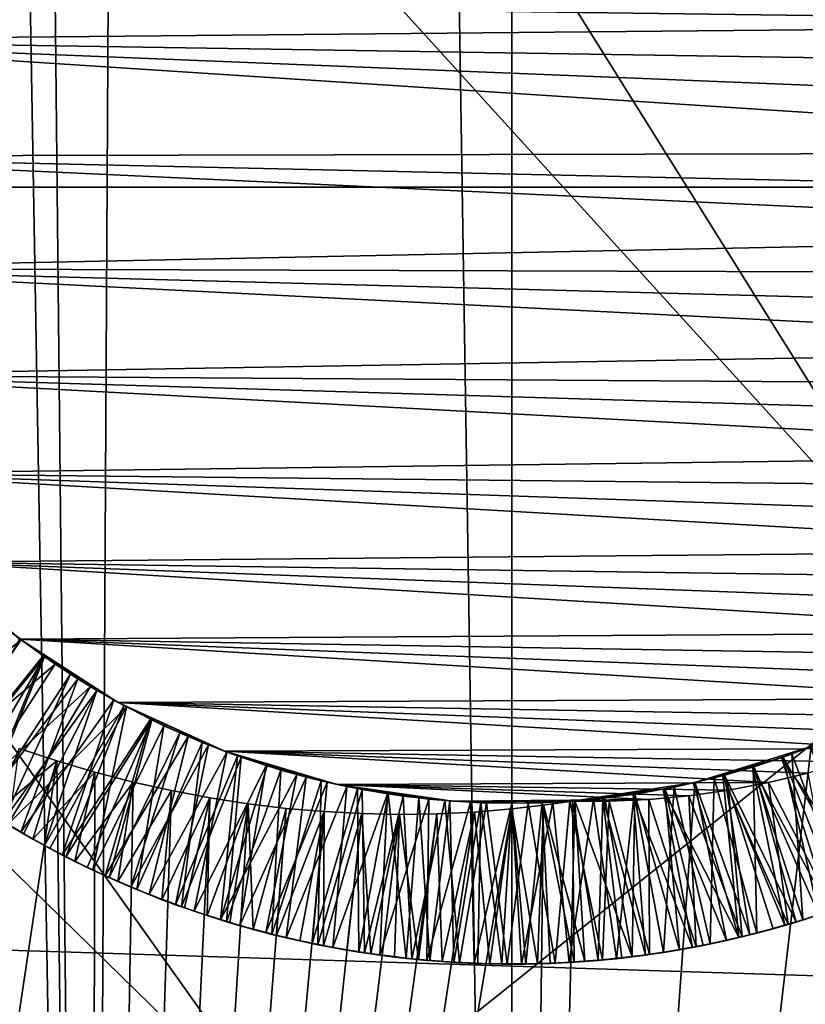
# Model space of a CAD drawing. Header units: metres. Extents: x -258 to 72, y -72 to 102.
# Tile 246 of 656: x -1.32 to 0.79, y 29.26 to 31.91. Entities that reach past the tile are written whole.
import ezdxf

# ---------------------------------------------------------------- set-up
doc = ezdxf.new("R2010")
doc.units = ezdxf.units.M
doc.layers.add('solid_FREESTAND_ASM_SW0005', color=7, linetype='CONTINUOUS')

msp = doc.modelspace()

# ---------------------------------------------------------------- linework, layer by layer
at = {"layer": 'solid_FREESTAND_ASM_SW0005'}
for points in [[(-2.062842, 75.790543, 47.157478), (-2.27184, 22.887524, 47.126957), (-1.136793, 22.971889, 47.256863)], [(-1.666909, 75.73008, 47.207092), (-2.062842, 75.790543, 47.157478), (-1.136793, 22.971889, 47.256863)], [(-0.832487, 75.645218, 47.276882), (-1.666909, 75.73008, 47.207092), (-1.136793, 22.971889, 47.256863)], [(-0.832487, 75.645218, 47.276882), (-1.136793, 22.971889, 47.256863), (0, 23, 47.299999)], [(0, 75.617157, 47.299999), (-0.832487, 75.645218, 47.276882), (0, 23, 47.299999)], [(0.827557, 75.644501, 47.277153), (0, 75.617157, 47.299999), (1.136797, 22.971889, 47.256863)], [(0, 75.617157, 47.299999), (0, 23, 47.299999), (1.136797, 22.971889, 47.256863)], [(-6.058371, 48.299995, -872.457947), (-8.884202, 46.421974, -872.424011), (3.059227, 31.590355, -872.117249)], [(-6.058371, 48.299995, -872.457947), (3.059227, 31.590355, -872.117249), (4.98772, 32.78767, -872.140442)], [(-8.884202, 46.421974, -872.424011), (-11.593053, 44.378807, -872.391479), (1.205861, 30.279736, -872.095032)], [(-8.884202, 46.421974, -872.424011), (1.205861, 30.279736, -872.095032), (3.059227, 31.590355, -872.117249)], [(-11.593053, 44.378807, -872.391479), (-14.175286, 42.177773, -872.360474), (-0.56573, 28.860514, -872.07373)], [(-11.593053, 44.378807, -872.391479), (-0.56573, 28.860514, -872.07373), (1.205861, 30.279736, -872.095032)], [(-14.175286, 42.177773, -872.360474), (-2.249193, 27.337776, -872.053528), (-0.56573, 28.860514, -872.07373)], [(65.320236, 31.456591, -887), (-65.320229, 31.456608, -887), (-63.170593, 35.577045, -887)], [(65.320236, 31.456591, -887), (-63.170593, 35.577045, -887), (63.170605, 35.577026, -887)], [(-2.210261, 31.957575, 18.700001), (2.531247, 32.013592, 18.700001), (2.518729, 31.895615, 18.700001)], [(-2.210261, 31.957575, 18.700001), (2.518729, 31.895615, 18.700001), (-2.195013, 31.851948, 18.700001)], [(-2.195013, 31.851948, 18.700001), (2.518729, 31.895615, 18.700001), (2.500801, 31.778627, 18.700001)], [(-2.195013, 31.851948, 18.700001), (2.500801, 31.778627, 18.700001), (2.477569, 31.663124, 18.700001)], [(-2.195013, 31.851948, 18.700001), (2.477569, 31.663124, 18.700001), (2.449167, 31.549528, 18.700001)], [(-2.151454, 31.540384, 18.700001), (-2.195013, 31.851948, 18.700001), (2.449167, 31.549528, 18.700001)], [(-2.151454, 31.540384, 18.700001), (2.449167, 31.549528, 18.700001), (2.415789, 31.438334, 18.700001)], [(-2.151454, 31.540384, 18.700001), (2.415789, 31.438334, 18.700001), (2.37763, 31.329893, 18.700001)], [(-2.151454, 31.540384, 18.700001), (2.37763, 31.329893, 18.700001), (-2.0639, 31.238214, 18.700001)], [(67.201439, 27.206923, -887), (-67.201431, 27.20694, -887), (-65.320229, 31.456608, -887)], [(67.201439, 27.206923, -887), (-65.320229, 31.456608, -887), (65.320236, 31.456591, -887)], [(-2.0639, 31.238214, 18.700001), (2.37763, 31.329893, 18.700001), (2.334825, 31.224344, 18.700001)], [(-2.0639, 31.238214, 18.700001), (2.334825, 31.224344, 18.700001), (2.287427, 31.121687, 18.700001)], [(-2.0639, 31.238214, 18.700001), (2.287427, 31.121687, 18.700001), (2.235376, 31.02174, 18.700001)], [(-2.0639, 31.238214, 18.700001), (2.235376, 31.02174, 18.700001), (-1.934142, 30.951624, 18.700001)], [(-1.934142, 30.951624, 18.700001), (2.235376, 31.02174, 18.700001), (2.178594, 30.924278, 18.700001)], [(-1.934142, 30.951624, 18.700001), (2.178594, 30.924278, 18.700001), (2.117054, 30.829245, 18.700001)], [(-1.934142, 30.951624, 18.700001), (2.117054, 30.829245, 18.700001), (2.05085, 30.736841, 18.700001)], [(-1.934142, 30.951624, 18.700001), (2.05085, 30.736841, 18.700001), (-1.764839, 30.686476, 18.700001)], [(-1.764839, 30.686476, 18.700001), (2.05085, 30.736841, 18.700001), (1.980268, 30.647512, 18.700001)], [(-1.764839, 30.686476, 18.700001), (1.980268, 30.647512, 18.700001), (1.905611, 30.561647, 18.700001)], [(-1.764839, 30.686476, 18.700001), (1.905611, 30.561647, 18.700001), (1.827139, 30.479528, 18.700001)], [(-1.764839, 30.686476, 18.700001), (1.827139, 30.479528, 18.700001), (-1.559444, 30.448185, 18.700001)], [(-1.559444, 30.448185, 18.700001), (1.827139, 30.479528, 18.700001), (1.745228, 30.401512, 18.700001)], [(-1.559444, 30.448185, 18.700001), (1.745228, 30.401512, 18.700001), (1.660236, 30.327883, 18.700001)], [(-1.559444, 30.448185, 18.700001), (1.660236, 30.327883, 18.700001), (1.572584, 30.258915, 18.700001)], [(-1.559444, 30.448185, 18.700001), (1.572584, 30.258915, 18.700001), (-1.322159, 30.241621, 18.700001)], [(-1.559444, 30.448185, 18.700001), (-1.322159, 30.241621, 18.700001), (-1.491517, 30.382788, 18.596201)], [(-1.322159, 30.241621, 18.700001), (-1.40715, 30.308868, 18.602785), (-1.491517, 30.382788, 18.596201)], [(-1.666262, 29.961868, 18.354149), (-1.40715, 30.308868, 18.602785), (-1.319131, 30.239349, 18.609285)], [(-1.322159, 30.241621, 18.700001), (-1.319131, 30.239349, 18.609285), (-1.40715, 30.308868, 18.602785)], [(1.205861, 30.279736, -872.095032), (-0.56573, 28.860514, -872.07373), (6.585907, 22.245581, -872)], [(-1.566753, 29.884546, 18.360298), (-1.666262, 29.961868, 18.354149), (-1.319131, 30.239349, 18.609285)], [(-1.566753, 29.884546, 18.360298), (-1.319131, 30.239349, 18.609285), (-1.227682, 30.174404, 18.615698)], [(-1.530907, 29.858448, 17.56245), (-1.349792, 30.262743, 17.807009), (-1.25983, 30.19644, 17.81353)], [(-1.255937, 30.193727, 18.013866), (-1.323624, 30.242723, 18.008986), (-1.529769, 29.857676, 18.261932)], [(-1.323624, 30.242723, 18.008986), (-1.25983, 30.19644, 17.81353), (-1.349792, 30.262743, 17.807009)], [(-1.255937, 30.193727, 18.013866), (-1.25983, 30.19644, 17.81353), (-1.323624, 30.242723, 18.008986)], [(-1.322159, 30.241621, 18.700001), (1.572584, 30.258915, 18.700001), (1.482602, 30.194775, 18.700001)], [(-1.322159, 30.241621, 18.700001), (1.482602, 30.194775, 18.700001), (1.390614, 30.135588, 18.700001)], [(-1.322159, 30.241621, 18.700001), (1.390614, 30.135588, 18.700001), (1.296721, 30.081341, 18.700001)], [(-1.322159, 30.241621, 18.700001), (1.296721, 30.081341, 18.700001), (-1.05784, 30.071018, 18.700001)], [(-1.322159, 30.241621, 18.700001), (-1.05784, 30.071018, 18.700001), (-1.319131, 30.239349, 18.609285)], [(-1.05784, 30.071018, 18.700001), (-1.227682, 30.174404, 18.615698), (-1.319131, 30.239349, 18.609285)], [(-1.4271, 29.787769, 17.568428), (-1.530907, 29.858448, 17.56245), (-1.25983, 30.19644, 17.81353)], [(-1.255937, 30.193727, 18.013866), (-1.529769, 29.857676, 18.261932), (-1.476937, 29.820934, 18.265078)], [(-1.255937, 30.193727, 18.013866), (-1.476937, 29.820934, 18.265078), (-1.42314, 29.785416, 18.268244)], [(-1.4271, 29.787769, 17.568428), (-1.25983, 30.19644, 17.81353), (-1.166581, 30.134769, 17.819958)], [(-1.186442, 30.147339, 18.018759), (-1.255937, 30.193727, 18.013866), (-1.42314, 29.785416, 18.268244)], [(-1.186442, 30.147339, 18.018759), (-1.166581, 30.134769, 17.819958), (-1.25983, 30.19644, 17.81353)], [(-1.186442, 30.147339, 18.018759), (-1.25983, 30.19644, 17.81353), (-1.255937, 30.193727, 18.013866)], [(-1.462849, 29.811451, 18.366365), (-1.566753, 29.884546, 18.360298), (-1.227682, 30.174404, 18.615698)], [(-1.462849, 29.811451, 18.366365), (-1.227682, 30.174404, 18.615698), (-1.133037, 30.114204, 18.622063)], [(-1.05784, 30.071018, 18.700001), (-1.133037, 30.114204, 18.622063), (-1.227682, 30.174404, 18.615698)], [(-1.319733, 29.721901, 17.57432), (-1.4271, 29.787769, 17.568428), (-1.166581, 30.134769, 17.819958)], [(-1.186442, 30.147339, 18.018759), (-1.42314, 29.785416, 18.268244), (-1.368422, 29.751163, 18.271427)], [(-1.115266, 30.10364, 18.023651), (-1.186442, 30.147339, 18.018759), (-1.368422, 29.751163, 18.271427)], [(-1.319733, 29.721901, 17.57432), (-1.166581, 30.134769, 17.819958), (-1.070367, 30.07794, 17.826317)], [(-1.115266, 30.10364, 18.023651), (-1.166581, 30.134769, 17.819958), (-1.186442, 30.147339, 18.018759)], [(-1.115266, 30.10364, 18.023651), (-1.070367, 30.07794, 17.826317), (-1.166581, 30.134769, 17.819958)], [(-1.354448, 29.74271, 18.372404), (-1.462849, 29.811451, 18.366365), (-1.133037, 30.114204, 18.622063)], [(-1.354448, 29.74271, 18.372404), (-1.133037, 30.114204, 18.622063), (-1.035447, 30.058905, 18.62842)], [(-1.05784, 30.071018, 18.700001), (-1.035447, 30.058905, 18.62842), (-1.133037, 30.114204, 18.622063)], [(-1.115266, 30.10364, 18.023651), (-1.368422, 29.751163, 18.271427), (-1.312825, 29.71821, 18.27462)], [(-1.115266, 30.10364, 18.023651), (-1.312825, 29.71821, 18.27462), (-1.256381, 29.686583, 18.277821)], [(-1.042465, 30.062666, 18.028534), (-1.115266, 30.10364, 18.023651), (-1.256381, 29.686583, 18.277821)], [(-1.042465, 30.062666, 18.028534), (-1.070367, 30.07794, 17.826317), (-1.115266, 30.10364, 18.023651)], [(-1.05784, 30.071018, 18.700001), (1.296721, 30.081341, 18.700001), (1.200785, 30.031923, 18.700001)], [(1.099772, 30.094612, 17.34037), (1.136796, 22.971889, 17.34314), (0, 23, 17.299999)], [(0.804254, 29.952276, 17.321577), (1.099772, 30.094612, 17.34037), (0, 23, 17.299999)], [(-1.241818, 29.678713, 18.37845), (-1.354448, 29.74271, 18.372404), (-1.035447, 30.058905, 18.62842)], [(-1.20851, 29.660822, 17.580219), (-1.319733, 29.721901, 17.57432), (-1.070367, 30.07794, 17.826317)], [(-1.042465, 30.062666, 18.028534), (-1.256381, 29.686583, 18.277821), (-1.199193, 29.656347, 18.281019)], [(-1.125956, 29.620182, 18.384506), (-1.241818, 29.678713, 18.37845), (-1.035447, 30.058905, 18.62842)], [(-1.20851, 29.660822, 17.580219), (-1.070367, 30.07794, 17.826317), (-0.97135, 30.026051, 17.832653)], [(-0.968129, 30.024467, 18.033401), (-1.042465, 30.062666, 18.028534), (-1.199193, 29.656347, 18.281019)], [(-1.125956, 29.620182, 18.384506), (-1.035447, 30.058905, 18.62842), (-0.935166, 30.008652, 18.6348)], [(-1.042465, 30.062666, 18.028534), (-0.97135, 30.026051, 17.832653), (-1.070367, 30.07794, 17.826317)], [(-1.05784, 30.071018, 18.700001), (1.200785, 30.031923, 18.700001), (1.102604, 29.987194, 18.700001)], [(-1.05784, 30.071018, 18.700001), (1.102604, 29.987194, 18.700001), (1.002128, 29.947105, 18.700001)], [(-1.05784, 30.071018, 18.700001), (1.002128, 29.947105, 18.700001), (-0.771895, 29.939859, 18.700001)], [(-1.05784, 30.071018, 18.700001), (-0.771895, 29.939859, 18.700001), (-1.035447, 30.058905, 18.62842)], [(-0.968129, 30.024467, 18.033401), (-0.97135, 30.026051, 17.832653), (-1.042465, 30.062666, 18.028534)], [(-0.771895, 29.939859, 18.700001), (-0.935166, 30.008652, 18.6348), (-1.035447, 30.058905, 18.62842)], [(-1.093433, 29.604769, 17.586206), (-1.20851, 29.660822, 17.580219), (-0.97135, 30.026051, 17.832653)], [(-1.093433, 29.604769, 17.586206), (-0.97135, 30.026051, 17.832653), (-0.869836, 29.979261, 17.838997)], [(-0.892436, 29.98914, 18.038244), (-0.869836, 29.979261, 17.838997), (-0.97135, 30.026051, 17.832653)], [(-0.892436, 29.98914, 18.038244), (-0.97135, 30.026051, 17.832653), (-0.968129, 30.024467, 18.033401)], [(-0.968129, 30.024467, 18.033401), (-1.199193, 29.656347, 18.281019), (-1.141317, 29.627533, 18.28421)], [(-0.968129, 30.024467, 18.033401), (-1.141317, 29.627533, 18.28421), (-1.082875, 29.600204, 18.287386)], [(-1.00799, 29.567694, 18.390577), (-1.125956, 29.620182, 18.384506), (-0.935166, 30.008652, 18.6348)], [(-0.892436, 29.98914, 18.038244), (-0.968129, 30.024467, 18.033401), (-1.082875, 29.600204, 18.287386)], [(-1.00799, 29.567694, 18.390577), (-0.935166, 30.008652, 18.6348), (-0.832454, 29.963577, 18.641224)], [(-0.771895, 29.939859, 18.700001), (-0.832454, 29.963577, 18.641224), (-0.935166, 30.008652, 18.6348)], [(-0.975091, 29.554237, 17.592321), (-1.093433, 29.604769, 17.586206), (-0.869836, 29.979261, 17.838997)], [(-0.892436, 29.98914, 18.038244), (-1.082875, 29.600204, 18.287386), (-1.02391, 29.574375, 18.290541)], [(-0.815461, 29.956713, 18.043066), (-0.892436, 29.98914, 18.038244), (-1.02391, 29.574375, 18.290541)], [(-0.975091, 29.554237, 17.592321), (-0.869836, 29.979261, 17.838997), (-0.766112, 29.937702, 17.845373)], [(-0.815461, 29.956713, 18.043066), (-0.869836, 29.979261, 17.838997), (-0.892436, 29.98914, 18.038244)], [(-0.815461, 29.956713, 18.043066), (-0.766112, 29.937702, 17.845373), (-0.869836, 29.979261, 17.838997)], [(0.904171, 29.527712, 17.68549), (0.752529, 29.932707, 17.935072), (0.854589, 29.972765, 17.941469)], [(0.80161, 29.951239, 18.138653), (0.854589, 29.972765, 17.941469), (0.752529, 29.932707, 17.935072)], [(-1.324327, 29.947155, 17.358576), (-1.223402, 29.91371, 17.349974), (-2.271842, 22.887524, 17.473042)], [(-1.397843, 29.769117, 17.469805), (-1.223402, 29.91371, 17.349974), (-1.324327, 29.947155, 17.358576)], [(-0.815461, 29.956713, 18.043066), (-1.02391, 29.574375, 18.290541), (-0.904628, 29.527288, 18.296768)], [(-0.888437, 29.521416, 18.396696), (-1.00799, 29.567694, 18.390577), (-0.832454, 29.963577, 18.641224)], [(-0.737284, 29.927221, 18.047869), (-0.815461, 29.956713, 18.043066), (-0.904628, 29.527288, 18.296768)], [(-0.888437, 29.521416, 18.396696), (-0.832454, 29.963577, 18.641224), (-0.727578, 29.923794, 18.647703)], [(-0.771895, 29.939859, 18.700001), (-0.727578, 29.923794, 18.647703), (-0.832454, 29.963577, 18.641224)], [(-0.737284, 29.927221, 18.047869), (-0.766112, 29.937702, 17.845373), (-0.815461, 29.956713, 18.043066)], [(-0.771895, 29.939859, 18.700001), (1.002128, 29.947105, 18.700001), (0.899463, 29.91172, 18.700001)], [(0.491697, 29.85565, 17.308062), (0.804254, 29.952276, 17.321577), (0, 23, 17.299999)], [(0.491697, 29.85565, 17.308062), (0.728472, 29.924109, 17.334166), (0.804254, 29.952276, 17.321577)], [(0.80161, 29.951239, 18.138653), (0.752529, 29.932707, 17.935072), (0.72444, 29.922697, 18.1339)], [(0.80161, 29.951239, 18.138653), (0.72444, 29.922697, 18.1339), (0.974123, 29.554295, 18.38917)], [(0.805672, 29.952833, 17.338905), (0.728472, 29.924109, 17.334166), (0.946611, 29.543661, 17.587667)], [(0.804254, 29.952276, 17.321577), (0.728472, 29.924109, 17.334166), (0.805672, 29.952833, 17.338905)], [(-0.854165, 29.509565, 17.598557), (-0.975091, 29.554237, 17.592321), (-0.766112, 29.937702, 17.845373)], [(-0.737284, 29.927221, 18.047869), (-0.904628, 29.527288, 18.296768), (-0.783697, 29.486338, 18.302874)], [(-0.767568, 29.481377, 18.402903), (-0.888437, 29.521416, 18.396696), (-0.727578, 29.923794, 18.647703)], [(-0.854165, 29.509565, 17.598557), (-0.766112, 29.937702, 17.845373), (-0.660352, 29.901445, 17.851803)], [(-0.658035, 29.900717, 18.052656), (-0.737284, 29.927221, 18.047869), (-0.783697, 29.486338, 18.302874)], [(-0.771895, 29.939859, 18.700001), (0.899463, 29.91172, 18.700001), (0.794926, 29.881182, 18.700001)], [(-0.771895, 29.939859, 18.700001), (0.794926, 29.881182, 18.700001), (0.689068, 29.855667, 18.700001)], [(-0.771895, 29.939859, 18.700001), (0.689068, 29.855667, 18.700001), (-0.47016, 29.850826, 18.700001)], [(-0.771895, 29.939859, 18.700001), (-0.47016, 29.850826, 18.700001), (-0.727578, 29.923794, 18.647703)], [(-0.767568, 29.481377, 18.402903), (-0.727578, 29.923794, 18.647703), (-0.620809, 29.889408, 18.654242)], [(-0.737284, 29.927221, 18.047869), (-0.660352, 29.901445, 17.851803), (-0.766112, 29.937702, 17.845373)], [(-0.658035, 29.900717, 18.052656), (-0.660352, 29.901445, 17.851803), (-0.737284, 29.927221, 18.047869)], [(-0.47016, 29.850826, 18.700001), (-0.620809, 29.889408, 18.654242), (-0.727578, 29.923794, 18.647703)], [(0.491697, 29.85565, 17.308062), (0.650209, 29.898279, 17.329443), (0.728472, 29.924109, 17.334166)], [(0.72444, 29.922697, 18.1339), (0.648552, 29.897768, 17.928728), (0.646215, 29.897049, 18.129171)], [(0.72444, 29.922697, 18.1339), (0.646215, 29.897049, 18.129171), (0.854317, 29.509752, 18.383087)], [(0.781679, 29.486208, 17.679188), (0.648552, 29.897768, 17.928728), (0.752529, 29.932707, 17.935072)], [(0.72444, 29.922697, 18.1339), (0.752529, 29.932707, 17.935072), (0.648552, 29.897768, 17.928728)], [(0.728472, 29.924109, 17.334166), (0.650209, 29.898279, 17.329443), (0.825119, 29.50017, 17.581514)], [(0.72444, 29.922697, 18.1339), (0.854317, 29.509752, 18.383087), (0.974123, 29.554295, 18.38917)], [(0.728472, 29.924109, 17.334166), (0.825119, 29.50017, 17.581514), (0.886139, 29.521183, 17.584579)], [(0.728472, 29.924109, 17.334166), (0.886139, 29.521183, 17.584579), (0.946611, 29.543661, 17.587667)], [(0.904171, 29.527712, 17.68549), (0.781679, 29.486208, 17.679188), (0.752529, 29.932707, 17.935072)], [(-1.223402, 29.91371, 17.349974), (-1.136793, 22.971889, 17.34314), (-2.271842, 22.887524, 17.473042)], [(-1.287644, 29.703556, 17.476194), (-1.223402, 29.91371, 17.349974), (-1.397843, 29.769117, 17.469805)], [(-1.287644, 29.703556, 17.476194), (-1.121259, 29.883642, 17.341967), (-1.223402, 29.91371, 17.349974)], [(-1.223402, 29.91371, 17.349974), (-1.121259, 29.883642, 17.341967), (-1.136793, 22.971889, 17.34314)], [(-0.73123, 29.470907, 17.604868), (-0.854165, 29.509565, 17.598557), (-0.660352, 29.901445, 17.851803)], [(-0.577875, 29.877253, 18.057434), (-0.658035, 29.900717, 18.052656), (-0.783697, 29.486338, 18.302874)], [(-0.73123, 29.470907, 17.604868), (-0.660352, 29.901445, 17.851803), (-0.55293, 29.870617, 17.85829)], [(-0.577875, 29.877253, 18.057434), (-0.55293, 29.870617, 17.85829), (-0.660352, 29.901445, 17.851803)], [(-0.577875, 29.877253, 18.057434), (-0.660352, 29.901445, 17.851803), (-0.658035, 29.900717, 18.052656)], [(0.491697, 29.85565, 17.308062), (0.571022, 29.875399, 17.32473), (0.650209, 29.898279, 17.329443)], [(0.657921, 29.450872, 17.672947), (0.542965, 29.868055, 17.922438), (0.648552, 29.897768, 17.928728)], [(0.646215, 29.897049, 18.129171), (0.648552, 29.897768, 17.928728), (0.542965, 29.868055, 17.922438)], [(0.646215, 29.897049, 18.129171), (0.542965, 29.868055, 17.922438), (0.56705, 29.874334, 18.124458)], [(0.646215, 29.897049, 18.129171), (0.56705, 29.874334, 18.124458), (0.73299, 29.471216, 18.37709)], [(0.650209, 29.898279, 17.329443), (0.571022, 29.875399, 17.32473), (0.76359, 29.480635, 17.578466)], [(0.646215, 29.897049, 18.129171), (0.73299, 29.471216, 18.37709), (0.854317, 29.509752, 18.383087)], [(0.781679, 29.486208, 17.679188), (0.657921, 29.450872, 17.672947), (0.648552, 29.897768, 17.928728)], [(0.650209, 29.898279, 17.329443), (0.76359, 29.480635, 17.578466), (0.825119, 29.50017, 17.581514)], [(-1.174676, 29.64361, 17.482534), (-1.121259, 29.883642, 17.341967), (-1.287644, 29.703556, 17.476194)], [(-1.174676, 29.64361, 17.482534), (-1.018383, 29.857065, 17.33461), (-1.121259, 29.883642, 17.341967)], [(-1.121259, 29.883642, 17.341967), (-1.018383, 29.857065, 17.33461), (-1.136793, 22.971889, 17.34314)], [(-0.577875, 29.877253, 18.057434), (-0.783697, 29.486338, 18.302874), (-0.661255, 29.451502, 18.30888)], [(-0.645449, 29.447474, 18.409201), (-0.767568, 29.481377, 18.402903), (-0.620809, 29.889408, 18.654242)], [(-0.606885, 29.43837, 17.611217), (-0.73123, 29.470907, 17.604868), (-0.55293, 29.870617, 17.85829)], [(-0.496869, 29.856844, 18.062212), (-0.577875, 29.877253, 18.057434), (-0.661255, 29.451502, 18.30888)], [(-0.645449, 29.447474, 18.409201), (-0.620809, 29.889408, 18.654242), (-0.512422, 29.860508, 18.660831)], [(-0.47016, 29.850826, 18.700001), (-0.512422, 29.860508, 18.660831), (-0.620809, 29.889408, 18.654242)], [(-0.606885, 29.43837, 17.611217), (-0.55293, 29.870617, 17.85829), (-0.444066, 29.845284, 17.864832)], [(-0.496869, 29.856844, 18.062212), (-0.55293, 29.870617, 17.85829), (-0.577875, 29.877253, 18.057434)], [(-0.496869, 29.856844, 18.062212), (-0.444066, 29.845284, 17.864832), (-0.55293, 29.870617, 17.85829)], [(0.53308, 29.421705, 17.666769), (0.43603, 29.843643, 17.916193), (0.542965, 29.868055, 17.922438)], [(0.487057, 29.854591, 18.119747), (0.542965, 29.868055, 17.922438), (0.43603, 29.843643, 17.916193)], [(0.56705, 29.874334, 18.124458), (0.542965, 29.868055, 17.922438), (0.487057, 29.854591, 18.119747)], [(0.56705, 29.874334, 18.124458), (0.487057, 29.854591, 18.119747), (0.610103, 29.438671, 18.371098)], [(0.571022, 29.875399, 17.32473), (0.491168, 29.85553, 17.320021), (0.639186, 29.446085, 17.572393)], [(0.491697, 29.85565, 17.308062), (0.491168, 29.85553, 17.320021), (0.571022, 29.875399, 17.32473)], [(0.657921, 29.450872, 17.672947), (0.53308, 29.421705, 17.666769), (0.542965, 29.868055, 17.922438)], [(0.56705, 29.874334, 18.124458), (0.610103, 29.438671, 18.371098), (0.73299, 29.471216, 18.37709)], [(0.571022, 29.875399, 17.32473), (0.639186, 29.446085, 17.572393), (0.701589, 29.462599, 17.575426)], [(0.571022, 29.875399, 17.32473), (0.701589, 29.462599, 17.575426), (0.76359, 29.480635, 17.578466)], [(0.865035, 29.513474, 18.483374), (0.689068, 29.855667, 18.700001), (0.794926, 29.881182, 18.700001)], [(-1.058986, 29.589338, 17.488785), (-1.018383, 29.857065, 17.33461), (-1.174676, 29.64361, 17.482534)], [(-1.018383, 29.857065, 17.33461), (-0.915146, 29.834038, 17.327942), (-1.136793, 22.971889, 17.34314)], [(-1.058986, 29.589338, 17.488785), (-0.915146, 29.834038, 17.327942), (-1.018383, 29.857065, 17.33461)], [(-0.496869, 29.856844, 18.062212), (-0.661255, 29.451502, 18.30888), (-0.537271, 29.422676, 18.314867)], [(-0.521838, 29.419527, 18.415562), (-0.645449, 29.447474, 18.409201), (-0.512422, 29.860508, 18.660831)], [(-0.481488, 29.411957, 17.617573), (-0.606885, 29.43837, 17.611217), (-0.444066, 29.845284, 17.864832)], [(-0.41511, 29.839518, 18.067009), (-0.496869, 29.856844, 18.062212), (-0.537271, 29.422676, 18.314867)], [(-0.521838, 29.419527, 18.415562), (-0.512422, 29.860508, 18.660831), (-0.402701, 29.83717, 18.667454)], [(-0.47016, 29.850826, 18.700001), (-0.402701, 29.83717, 18.667454), (-0.512422, 29.860508, 18.660831)], [(-0.41511, 29.839518, 18.067009), (-0.444066, 29.845284, 17.864832), (-0.496869, 29.856844, 18.062212)], [(-0.481488, 29.411957, 17.617573), (-0.444066, 29.845284, 17.864832), (-0.334039, 29.825508, 17.871418)], [(-0.47016, 29.850826, 18.700001), (0.689068, 29.855667, 18.700001), (0.582348, 29.835276, 18.700001)], [(-0.47016, 29.850826, 18.700001), (0.582348, 29.835276, 18.700001), (0.475216, 29.820065, 18.700001)], [(-0.47016, 29.850826, 18.700001), (0.475216, 29.820065, 18.700001), (0.368104, 29.810053, 18.700001)], [(-0.47016, 29.850826, 18.700001), (0.368104, 29.810053, 18.700001), (-0.158809, 29.80574, 18.700001)], [(-0.47016, 29.850826, 18.700001), (-0.158809, 29.80574, 18.700001), (-0.402701, 29.83717, 18.667454)], [(-0.41511, 29.839518, 18.067009), (-0.334039, 29.825508, 17.871418), (-0.444066, 29.845284, 17.864832)], [(0.491697, 29.85565, 17.308062), (0, 23, 17.299999), (0.16893, 29.806496, 17.300951)], [(0.491697, 29.85565, 17.308062), (0.16893, 29.806496, 17.300951), (0.491168, 29.85553, 17.320021)], [(0.491168, 29.85553, 17.320021), (0.16893, 29.806496, 17.300951), (0.41085, 29.838703, 17.315311)], [(0.407272, 29.398726, 17.660654), (0.32803, 29.824593, 17.909975), (0.43603, 29.843643, 17.916193)], [(0.406393, 29.83786, 18.11503), (0.43603, 29.843643, 17.916193), (0.32803, 29.824593, 17.909975)], [(0.487057, 29.854591, 18.119747), (0.43603, 29.843643, 17.916193), (0.406393, 29.83786, 18.11503)], [(0.487057, 29.854591, 18.119747), (0.406393, 29.83786, 18.11503), (0.610103, 29.438671, 18.371098)], [(0.53308, 29.421705, 17.666769), (0.407272, 29.398726, 17.660654), (0.43603, 29.843643, 17.916193)], [(0.491168, 29.85553, 17.320021), (0.41085, 29.838703, 17.315311), (0.576442, 29.43111, 17.569363)], [(0.491168, 29.85553, 17.320021), (0.576442, 29.43111, 17.569363), (0.639186, 29.446085, 17.572393)], [(0.742477, 29.473997, 18.477001), (0.582348, 29.835276, 18.700001), (0.689068, 29.855667, 18.700001)], [(0.865035, 29.513474, 18.483374), (0.742477, 29.473997, 18.477001), (0.689068, 29.855667, 18.700001)], [(-0.915146, 29.834038, 17.327942), (-0.811863, 29.814573, 17.321987), (-1.136793, 22.971889, 17.34314)], [(-0.811863, 29.814573, 17.321987), (-0.708869, 29.798679, 17.316759), (-1.136793, 22.971889, 17.34314)], [(-0.940523, 29.540771, 17.49493), (-0.915146, 29.834038, 17.327942), (-1.058986, 29.589338, 17.488785)], [(-0.940523, 29.540771, 17.49493), (-0.811863, 29.814573, 17.321987), (-0.915146, 29.834038, 17.327942)], [(-0.880271, 29.518637, 17.497976), (-0.811863, 29.814573, 17.321987), (-0.940523, 29.540771, 17.49493)], [(-0.819343, 29.497942, 17.501013), (-0.811863, 29.814573, 17.321987), (-0.880271, 29.518637, 17.497976)], [(-0.819343, 29.497942, 17.501013), (-0.708869, 29.798679, 17.316759), (-0.811863, 29.814573, 17.321987)], [(-0.41511, 29.839518, 18.067009), (-0.537271, 29.422676, 18.314867), (-0.411693, 29.399815, 18.320919)], [(-0.396502, 29.397472, 18.421961), (-0.521838, 29.419527, 18.415562), (-0.402701, 29.83717, 18.667454)], [(-0.355279, 29.391647, 17.623909), (-0.481488, 29.411957, 17.617573), (-0.334039, 29.825508, 17.871418)], [(-0.33279, 29.825315, 18.071833), (-0.334039, 29.825508, 17.871418), (-0.41511, 29.839518, 18.067009)], [(-0.33279, 29.825315, 18.071833), (-0.41511, 29.839518, 18.067009), (-0.411693, 29.399815, 18.320919)], [(-0.33279, 29.825315, 18.071833), (-0.411693, 29.399815, 18.320919), (-0.284555, 29.382957, 18.327097)], [(-0.396502, 29.397472, 18.421961), (-0.402701, 29.83717, 18.667454), (-0.291933, 29.819456, 18.674084)], [(-0.158809, 29.80574, 18.700001), (-0.291933, 29.819456, 18.674084), (-0.402701, 29.83717, 18.667454)], [(-0.269486, 29.381372, 18.42835), (-0.396502, 29.397472, 18.421961), (-0.291933, 29.819456, 18.674084)], [(-0.355279, 29.391647, 17.623909), (-0.334039, 29.825508, 17.871418), (-0.223191, 29.81135, 17.878023)], [(-0.250022, 29.814253, 18.076689), (-0.223191, 29.81135, 17.878023), (-0.334039, 29.825508, 17.871418)], [(-0.250022, 29.814253, 18.076689), (-0.334039, 29.825508, 17.871418), (-0.33279, 29.825315, 18.071833)], [(-0.250022, 29.814253, 18.076689), (-0.33279, 29.825315, 18.071833), (-0.284555, 29.382957, 18.327097)], [(-0.269486, 29.381372, 18.42835), (-0.291933, 29.819456, 18.674084), (-0.180411, 29.807409, 18.680681)], [(-0.158809, 29.80574, 18.700001), (-0.180411, 29.807409, 18.680681), (-0.291933, 29.819456, 18.674084)], [(-0.250022, 29.814253, 18.076689), (-0.284555, 29.382957, 18.327097), (-0.220492, 29.376814, 18.330231)], [(-0.16689, 29.806339, 18.081577), (-0.223191, 29.81135, 17.878023), (-0.250022, 29.814253, 18.076689)], [(-0.16689, 29.806339, 18.081577), (-0.250022, 29.814253, 18.076689), (-0.220492, 29.376814, 18.330231)], [(0.243929, 29.813564, 18.105572), (0.219209, 29.810947, 17.903755), (0.162464, 29.806007, 18.10084)], [(0.243929, 29.813564, 18.105572), (0.162464, 29.806007, 18.10084), (0.231434, 29.377457, 18.352524)], [(0.41085, 29.838703, 17.315311), (0.16893, 29.806496, 17.300951), (0.330236, 29.824926, 17.31061)], [(0.330236, 29.824926, 17.31061), (0.16893, 29.806496, 17.300951), (0.249514, 29.814196, 17.305874)], [(0.249514, 29.814196, 17.305874), (0.16893, 29.806496, 17.300951), (0.32344, 29.386932, 17.557154)], [(0.280614, 29.381985, 17.6546), (0.219209, 29.810947, 17.903755), (0.32803, 29.824593, 17.909975)], [(0.325291, 29.824183, 18.110306), (0.32803, 29.824593, 17.909975), (0.219209, 29.810947, 17.903755)], [(0.325291, 29.824183, 18.110306), (0.219209, 29.810947, 17.903755), (0.243929, 29.813564, 18.105572)], [(0.243929, 29.813564, 18.105572), (0.231434, 29.377457, 18.352524), (0.295528, 29.383821, 18.355686)], [(0.325291, 29.824183, 18.110306), (0.243929, 29.813564, 18.105572), (0.359249, 29.391729, 18.358826)], [(0.243929, 29.813564, 18.105572), (0.295528, 29.383821, 18.355686), (0.359249, 29.391729, 18.358826)], [(0.330236, 29.824926, 17.31061), (0.249514, 29.814196, 17.305874), (0.32344, 29.386932, 17.557154)], [(0.407272, 29.398726, 17.660654), (0.280614, 29.381985, 17.6546), (0.32803, 29.824593, 17.909975)], [(0.330236, 29.824926, 17.31061), (0.32344, 29.386932, 17.557154), (0.450261, 29.405861, 17.563286)], [(0.406393, 29.83786, 18.11503), (0.32803, 29.824593, 17.909975), (0.325291, 29.824183, 18.110306)], [(0.406393, 29.83786, 18.11503), (0.325291, 29.824183, 18.110306), (0.485521, 29.412151, 18.365023)], [(0.325291, 29.824183, 18.110306), (0.359249, 29.391729, 18.358826), (0.485521, 29.412151, 18.365023)], [(0.41085, 29.838703, 17.315311), (0.330236, 29.824926, 17.31061), (0.450261, 29.405861, 17.563286)], [(0.495004, 29.413944, 18.464682), (0.368104, 29.810053, 18.700001), (0.475216, 29.820065, 18.700001)], [(0.406393, 29.83786, 18.11503), (0.485521, 29.412151, 18.365023), (0.610103, 29.438671, 18.371098)], [(0.41085, 29.838703, 17.315311), (0.450261, 29.405861, 17.563286), (0.513449, 29.4177, 17.566326)], [(0.41085, 29.838703, 17.315311), (0.513449, 29.4177, 17.566326), (0.576442, 29.43111, 17.569363)], [(0.61908, 29.44083, 18.470762), (0.475216, 29.820065, 18.700001), (0.582348, 29.835276, 18.700001)], [(0.61908, 29.44083, 18.470762), (0.495004, 29.413944, 18.464682), (0.475216, 29.820065, 18.700001)], [(0.742477, 29.473997, 18.477001), (0.61908, 29.44083, 18.470762), (0.582348, 29.835276, 18.700001)], [(-1.397843, 29.769117, 17.469805), (-1.4271, 29.787769, 17.568428), (-1.319733, 29.721901, 17.57432)], [(-0.708869, 29.798679, 17.316759), (-0.606483, 29.786335, 17.312265), (-1.136793, 22.971889, 17.34314)], [(-0.757805, 29.478706, 17.504047), (-0.708869, 29.798679, 17.316759), (-0.819343, 29.497942, 17.501013)], [(-0.695701, 29.460951, 17.50708), (-0.708869, 29.798679, 17.316759), (-0.757805, 29.478706, 17.504047)], [(-0.695701, 29.460951, 17.50708), (-0.606483, 29.786335, 17.312265), (-0.708869, 29.798679, 17.316759)], [(-0.22852, 29.377436, 17.630198), (-0.355279, 29.391647, 17.623909), (-0.223191, 29.81135, 17.878023)], [(-0.141336, 29.37137, 18.43466), (-0.269486, 29.381372, 18.42835), (-0.180411, 29.807409, 18.680681)], [(-0.22852, 29.377436, 17.630198), (-0.223191, 29.81135, 17.878023), (-0.111717, 29.802839, 17.884619)], [(-0.101366, 29.369326, 17.636419), (-0.22852, 29.377436, 17.630198), (-0.111717, 29.802839, 17.884619)], [(-0.16689, 29.806339, 18.081577), (-0.111717, 29.802839, 17.884619), (-0.223191, 29.81135, 17.878023)], [(-0.16689, 29.806339, 18.081577), (-0.220492, 29.376814, 18.330231), (-0.156174, 29.37221, 18.333387)], [(-0.141336, 29.37137, 18.43466), (-0.180411, 29.807409, 18.680681), (-0.068429, 29.801064, 18.687201)], [(-0.158809, 29.80574, 18.700001), (-0.068429, 29.801064, 18.687201), (-0.180411, 29.807409, 18.680681)], [(-0.083499, 29.801584, 18.086447), (-0.111717, 29.802839, 17.884619), (-0.16689, 29.806339, 18.081577)], [(-0.083499, 29.801584, 18.086447), (-0.16689, 29.806339, 18.081577), (-0.156174, 29.37221, 18.333387)], [(-0.158809, 29.80574, 18.700001), (0.368104, 29.810053, 18.700001), (0.155778, 29.805523, 18.700001)], [(-0.158809, 29.80574, 18.700001), (0.155778, 29.805523, 18.700001), (0.04373, 29.800434, 18.693628)], [(-0.158809, 29.80574, 18.700001), (0.04373, 29.800434, 18.693628), (-0.068429, 29.801064, 18.687201)], [(-0.083499, 29.801584, 18.086447), (-0.156174, 29.37221, 18.333387), (-0.091664, 29.36916, 18.336563)], [(-0.012641, 29.367554, 18.440832), (-0.141336, 29.37137, 18.43466), (-0.068429, 29.801064, 18.687201)], [(-0.101366, 29.369326, 17.636419), (-0.111717, 29.802839, 17.884619), (0, 29.799999, 17.891165)], [(0, 29.799999, 18.091166), (0, 29.799999, 17.891165), (-0.111717, 29.802839, 17.884619)], [(0, 29.799999, 18.091166), (-0.111717, 29.802839, 17.884619), (-0.083499, 29.801584, 18.086447)], [(0.025979, 29.367342, 17.642551), (-0.101366, 29.369326, 17.636419), (0, 29.799999, 17.891165)], [(-0.083499, 29.801584, 18.086447), (-0.091664, 29.36916, 18.336563), (-0.02702, 29.367672, 18.33975)], [(0, 29.799999, 18.091166), (-0.083499, 29.801584, 18.086447), (-0.02702, 29.367672, 18.33975)], [(-0.012641, 29.367554, 18.440832), (-0.068429, 29.801064, 18.687201), (0.04373, 29.800434, 18.693628)], [(0, 29.799999, 18.091166), (-0.02702, 29.367672, 18.33975), (0.037716, 29.367754, 18.342949)], [(0.115997, 29.369965, 18.446875), (-0.012641, 29.367554, 18.440832), (0.04373, 29.800434, 18.693628)], [(0.16893, 29.806496, 17.300951), (0, 23, 17.299999), (0.084562, 29.794754, 17.300238)], [(0.025979, 29.367342, 17.642551), (0, 29.799999, 17.891165), (0.109746, 29.802738, 17.897495)], [(0.081079, 29.801495, 18.096071), (0.109746, 29.802738, 17.897495), (0, 29.799999, 17.891165)], [(0.081079, 29.801495, 18.096071), (0, 29.799999, 17.891165), (0, 29.799999, 18.091166)], [(0.081079, 29.801495, 18.096071), (0, 29.799999, 18.091166), (0.037716, 29.367754, 18.342949)], [(0.084562, 29.794754, 17.300238), (0, 23, 17.299999), (0, 29.784697, 17.299999)], [(0.084562, 29.794754, 17.300238), (0, 29.784697, 17.299999), (0.068554, 29.368053, 17.544605)], [(0.153374, 29.371538, 17.64859), (0.025979, 29.367342, 17.642551), (0.109746, 29.802738, 17.897495)], [(0.081079, 29.801495, 18.096071), (0.037716, 29.367754, 18.342949), (0.102428, 29.369415, 18.346148)], [(0.115997, 29.369965, 18.446875), (0.04373, 29.800434, 18.693628), (0.155778, 29.805523, 18.700001)], [(0.084562, 29.794754, 17.300238), (0.068554, 29.368053, 17.544605), (0.196157, 29.374346, 17.550922)], [(0.162464, 29.806007, 18.10084), (0.109746, 29.802738, 17.897495), (0.081079, 29.801495, 18.096071)], [(0.162464, 29.806007, 18.10084), (0.081079, 29.801495, 18.096071), (0.167049, 29.372652, 18.349342)], [(0.081079, 29.801495, 18.096071), (0.102428, 29.369415, 18.346148), (0.167049, 29.372652, 18.349342)], [(0.16893, 29.806496, 17.300951), (0.084562, 29.794754, 17.300238), (0.196157, 29.374346, 17.550922)], [(0.153374, 29.371538, 17.64859), (0.109746, 29.802738, 17.897495), (0.219209, 29.810947, 17.903755)], [(0.162464, 29.806007, 18.10084), (0.219209, 29.810947, 17.903755), (0.109746, 29.802738, 17.897495)], [(0.243721, 29.378555, 18.452824), (0.115997, 29.369965, 18.446875), (0.155778, 29.805523, 18.700001)], [(0.280614, 29.381985, 17.6546), (0.153374, 29.371538, 17.64859), (0.219209, 29.810947, 17.903755)], [(0.155778, 29.805523, 18.700001), (0.368104, 29.810053, 18.700001), (0.261505, 29.805223, 18.700001)], [(0.243721, 29.378555, 18.452824), (0.155778, 29.805523, 18.700001), (0.261505, 29.805223, 18.700001)], [(0.162464, 29.806007, 18.10084), (0.167049, 29.372652, 18.349342), (0.231434, 29.377457, 18.352524)], [(0.16893, 29.806496, 17.300951), (0.196157, 29.374346, 17.550922), (0.32344, 29.386932, 17.557154)], [(0.37, 29.393223, 18.458731), (0.243721, 29.378555, 18.452824), (0.261505, 29.805223, 18.700001)], [(0.37, 29.393223, 18.458731), (0.261505, 29.805223, 18.700001), (0.368104, 29.810053, 18.700001)], [(0.495004, 29.413944, 18.464682), (0.37, 29.393223, 18.458731), (0.368104, 29.810053, 18.700001)], [(-1.287644, 29.703556, 17.476194), (-1.397843, 29.769117, 17.469805), (-1.319733, 29.721901, 17.57432)], [(-0.606483, 29.786335, 17.312265), (-0.504703, 29.777479, 17.308493), (-1.136793, 22.971889, 17.34314)], [(0, 29.784697, 17.299999), (0, 23, 17.299999), (-1.136793, 22.971889, 17.34314)], [(-0.100913, 29.77652, 17.300339), (0, 29.784697, 17.299999), (-1.136793, 22.971889, 17.34314)], [(-0.504703, 29.777479, 17.308493), (-0.403415, 29.77207, 17.305426), (-1.136793, 22.971889, 17.34314)], [(-0.201694, 29.771601, 17.301355), (-0.100913, 29.77652, 17.300339), (-1.136793, 22.971889, 17.34314)], [(-0.403415, 29.77207, 17.305426), (-0.30247, 29.770105, 17.303049), (-1.136793, 22.971889, 17.34314)], [(-0.30247, 29.770105, 17.303049), (-0.201694, 29.771601, 17.301355), (-1.136793, 22.971889, 17.34314)], [(-0.633144, 29.444706, 17.51012), (-0.606483, 29.786335, 17.312265), (-0.695701, 29.460951, 17.50708)], [(-0.633144, 29.444706, 17.51012), (-0.504703, 29.777479, 17.308493), (-0.606483, 29.786335, 17.312265)], [(-0.570184, 29.429985, 17.513168), (-0.504703, 29.777479, 17.308493), (-0.633144, 29.444706, 17.51012)], [(-0.506901, 29.416801, 17.516228), (-0.504703, 29.777479, 17.308493), (-0.570184, 29.429985, 17.513168)], [(-0.506901, 29.416801, 17.516228), (-0.403415, 29.77207, 17.305426), (-0.504703, 29.777479, 17.308493)], [(-0.443341, 29.405161, 17.519308), (-0.403415, 29.77207, 17.305426), (-0.506901, 29.416801, 17.516228)], [(-0.379547, 29.395069, 17.522411), (-0.403415, 29.77207, 17.305426), (-0.443341, 29.405161, 17.519308)], [(-0.379547, 29.395069, 17.522411), (-0.30247, 29.770105, 17.303049), (-0.403415, 29.77207, 17.305426)], [(-0.315603, 29.386538, 17.525541), (-0.30247, 29.770105, 17.303049), (-0.379547, 29.395069, 17.522411)], [(-0.251556, 29.37956, 17.528698), (-0.30247, 29.770105, 17.303049), (-0.315603, 29.386538, 17.525541)], [(-0.251556, 29.37956, 17.528698), (-0.201694, 29.771601, 17.301355), (-0.30247, 29.770105, 17.303049)], [(-0.187488, 29.374149, 17.531868), (-0.201694, 29.771601, 17.301355), (-0.251556, 29.37956, 17.528698)], [(-0.187488, 29.374149, 17.531868), (-0.100913, 29.77652, 17.300339), (-0.201694, 29.771601, 17.301355)], [(-0.059376, 29.367992, 17.53824), (-0.100913, 29.77652, 17.300339), (-0.187488, 29.374149, 17.531868)], [(-0.059376, 29.367992, 17.53824), (0, 29.784697, 17.299999), (-0.100913, 29.77652, 17.300339)], [(0.068554, 29.368053, 17.544605), (0, 29.784697, 17.299999), (-0.059376, 29.367992, 17.53824)], [(-1.312825, 29.71821, 18.27462), (-1.368422, 29.751163, 18.271427), (-1.354448, 29.74271, 18.372404)], [(-1.312825, 29.71821, 18.27462), (-1.354448, 29.74271, 18.372404), (-1.241818, 29.678713, 18.37845)], [(-1.287644, 29.703556, 17.476194), (-1.319733, 29.721901, 17.57432), (-1.20851, 29.660822, 17.580219)], [(-1.256381, 29.686583, 18.277821), (-1.312825, 29.71821, 18.27462), (-1.241818, 29.678713, 18.37845)], [(-1.174676, 29.64361, 17.482534), (-1.287644, 29.703556, 17.476194), (-1.20851, 29.660822, 17.580219)], [(-1.199193, 29.656347, 18.281019), (-1.256381, 29.686583, 18.277821), (-1.241818, 29.678713, 18.37845)], [(-1.199193, 29.656347, 18.281019), (-1.241818, 29.678713, 18.37845), (-1.125956, 29.620182, 18.384506)], [(-1.174676, 29.64361, 17.482534), (-1.20851, 29.660822, 17.580219), (-1.093433, 29.604769, 17.586206)], [(-1.141317, 29.627533, 18.28421), (-1.199193, 29.656347, 18.281019), (-1.125956, 29.620182, 18.384506)], [(-1.058986, 29.589338, 17.488785), (-1.174676, 29.64361, 17.482534), (-1.093433, 29.604769, 17.586206)], [(-1.082875, 29.600204, 18.287386), (-1.141317, 29.627533, 18.28421), (-1.125956, 29.620182, 18.384506)], [(-1.082875, 29.600204, 18.287386), (-1.125956, 29.620182, 18.384506), (-1.00799, 29.567694, 18.390577)], [(-1.058986, 29.589338, 17.488785), (-1.093433, 29.604769, 17.586206), (-0.975091, 29.554237, 17.592321)], [(-1.02391, 29.574375, 18.290541), (-1.082875, 29.600204, 18.287386), (-1.00799, 29.567694, 18.390577)], [(-0.940523, 29.540771, 17.49493), (-1.058986, 29.589338, 17.488785), (-0.975091, 29.554237, 17.592321)], [(-0.904628, 29.527288, 18.296768), (-1.02391, 29.574375, 18.290541), (-1.00799, 29.567694, 18.390577)], [(-0.904628, 29.527288, 18.296768), (-1.00799, 29.567694, 18.390577), (-0.888437, 29.521416, 18.396696)], [(-0.940523, 29.540771, 17.49493), (-0.975091, 29.554237, 17.592321), (-0.854165, 29.509565, 17.598557)], [(-0.880271, 29.518637, 17.497976), (-0.940523, 29.540771, 17.49493), (-0.854165, 29.509565, 17.598557)], [(-0.783697, 29.486338, 18.302874), (-0.904628, 29.527288, 18.296768), (-0.888437, 29.521416, 18.396696)], [(0.825119, 29.50017, 17.581514), (0.781679, 29.486208, 17.679188), (0.904171, 29.527712, 17.68549)], [(-0.783697, 29.486338, 18.302874), (-0.888437, 29.521416, 18.396696), (-0.767568, 29.481377, 18.402903)], [(-0.819343, 29.497942, 17.501013), (-0.880271, 29.518637, 17.497976), (-0.854165, 29.509565, 17.598557)], [(-0.819343, 29.497942, 17.501013), (-0.854165, 29.509565, 17.598557), (-0.73123, 29.470907, 17.604868)], [(-0.757805, 29.478706, 17.504047), (-0.819343, 29.497942, 17.501013), (-0.73123, 29.470907, 17.604868)], [(0.854317, 29.509752, 18.383087), (0.73299, 29.471216, 18.37709), (0.742477, 29.473997, 18.477001)], [(0.854317, 29.509752, 18.383087), (0.742477, 29.473997, 18.477001), (0.865035, 29.513474, 18.483374)], [(0.825119, 29.50017, 17.581514), (0.76359, 29.480635, 17.578466), (0.781679, 29.486208, 17.679188)], [(-0.661255, 29.451502, 18.30888), (-0.783697, 29.486338, 18.302874), (-0.767568, 29.481377, 18.402903)], [(-0.661255, 29.451502, 18.30888), (-0.767568, 29.481377, 18.402903), (-0.645449, 29.447474, 18.409201)], [(-0.695701, 29.460951, 17.50708), (-0.757805, 29.478706, 17.504047), (-0.73123, 29.470907, 17.604868)], [(-0.695701, 29.460951, 17.50708), (-0.73123, 29.470907, 17.604868), (-0.606885, 29.43837, 17.611217)], [(0.73299, 29.471216, 18.37709), (0.610103, 29.438671, 18.371098), (0.61908, 29.44083, 18.470762)], [(0.73299, 29.471216, 18.37709), (0.61908, 29.44083, 18.470762), (0.742477, 29.473997, 18.477001)], [(0.701589, 29.462599, 17.575426), (0.657921, 29.450872, 17.672947), (0.781679, 29.486208, 17.679188)], [(0.76359, 29.480635, 17.578466), (0.701589, 29.462599, 17.575426), (0.781679, 29.486208, 17.679188)], [(-0.633144, 29.444706, 17.51012), (-0.695701, 29.460951, 17.50708), (-0.606885, 29.43837, 17.611217)], [(-0.537271, 29.422676, 18.314867), (-0.661255, 29.451502, 18.30888), (-0.645449, 29.447474, 18.409201)], [(-0.537271, 29.422676, 18.314867), (-0.645449, 29.447474, 18.409201), (-0.521838, 29.419527, 18.415562)], [(-0.570184, 29.429985, 17.513168), (-0.633144, 29.444706, 17.51012), (-0.606885, 29.43837, 17.611217)], [(0.576442, 29.43111, 17.569363), (0.53308, 29.421705, 17.666769), (0.657921, 29.450872, 17.672947)], [(0.639186, 29.446085, 17.572393), (0.576442, 29.43111, 17.569363), (0.657921, 29.450872, 17.672947)], [(0.701589, 29.462599, 17.575426), (0.639186, 29.446085, 17.572393), (0.657921, 29.450872, 17.672947)], [(-0.570184, 29.429985, 17.513168), (-0.606885, 29.43837, 17.611217), (-0.481488, 29.411957, 17.617573)], [(-0.506901, 29.416801, 17.516228), (-0.570184, 29.429985, 17.513168), (-0.481488, 29.411957, 17.617573)], [(-0.411693, 29.399815, 18.320919), (-0.537271, 29.422676, 18.314867), (-0.521838, 29.419527, 18.415562)], [(-0.411693, 29.399815, 18.320919), (-0.521838, 29.419527, 18.415562), (-0.396502, 29.397472, 18.421961)], [(-0.443341, 29.405161, 17.519308), (-0.506901, 29.416801, 17.516228), (-0.481488, 29.411957, 17.617573)], [(0.450261, 29.405861, 17.563286), (0.407272, 29.398726, 17.660654), (0.53308, 29.421705, 17.666769)], [(0.513449, 29.4177, 17.566326), (0.450261, 29.405861, 17.563286), (0.53308, 29.421705, 17.666769)], [(0.610103, 29.438671, 18.371098), (0.485521, 29.412151, 18.365023), (0.495004, 29.413944, 18.464682)], [(0.610103, 29.438671, 18.371098), (0.495004, 29.413944, 18.464682), (0.61908, 29.44083, 18.470762)], [(0.576442, 29.43111, 17.569363), (0.513449, 29.4177, 17.566326), (0.53308, 29.421705, 17.666769)], [(-0.443341, 29.405161, 17.519308), (-0.481488, 29.411957, 17.617573), (-0.355279, 29.391647, 17.623909)], [(-0.379547, 29.395069, 17.522411), (-0.443341, 29.405161, 17.519308), (-0.355279, 29.391647, 17.623909)], [(-0.284555, 29.382957, 18.327097), (-0.411693, 29.399815, 18.320919), (-0.396502, 29.397472, 18.421961)], [(-0.284555, 29.382957, 18.327097), (-0.396502, 29.397472, 18.421961), (-0.269486, 29.381372, 18.42835)], [(-0.315603, 29.386538, 17.525541), (-0.379547, 29.395069, 17.522411), (-0.355279, 29.391647, 17.623909)], [(-0.315603, 29.386538, 17.525541), (-0.355279, 29.391647, 17.623909), (-0.22852, 29.377436, 17.630198)], [(0.295528, 29.383821, 18.355686), (0.243721, 29.378555, 18.452824), (0.37, 29.393223, 18.458731)], [(0.32344, 29.386932, 17.557154), (0.280614, 29.381985, 17.6546), (0.407272, 29.398726, 17.660654)], [(0.359249, 29.391729, 18.358826), (0.295528, 29.383821, 18.355686), (0.37, 29.393223, 18.458731)], [(0.450261, 29.405861, 17.563286), (0.32344, 29.386932, 17.557154), (0.407272, 29.398726, 17.660654)], [(0.485521, 29.412151, 18.365023), (0.359249, 29.391729, 18.358826), (0.37, 29.393223, 18.458731)], [(0.485521, 29.412151, 18.365023), (0.37, 29.393223, 18.458731), (0.495004, 29.413944, 18.464682)], [(-0.251556, 29.37956, 17.528698), (-0.315603, 29.386538, 17.525541), (-0.22852, 29.377436, 17.630198)], [(-0.220492, 29.376814, 18.330231), (-0.284555, 29.382957, 18.327097), (-0.269486, 29.381372, 18.42835)], [(-0.220492, 29.376814, 18.330231), (-0.269486, 29.381372, 18.42835), (-0.141336, 29.37137, 18.43466)], [(-0.187488, 29.374149, 17.531868), (-0.251556, 29.37956, 17.528698), (-0.22852, 29.377436, 17.630198)], [(-0.187488, 29.374149, 17.531868), (-0.22852, 29.377436, 17.630198), (-0.101366, 29.369326, 17.636419)], [(-0.156174, 29.37221, 18.333387), (-0.220492, 29.376814, 18.330231), (-0.141336, 29.37137, 18.43466)], [(-0.059376, 29.367992, 17.53824), (-0.187488, 29.374149, 17.531868), (-0.101366, 29.369326, 17.636419)], [(-0.091664, 29.36916, 18.336563), (-0.156174, 29.37221, 18.333387), (-0.141336, 29.37137, 18.43466)], [(-0.091664, 29.36916, 18.336563), (-0.141336, 29.37137, 18.43466), (-0.012641, 29.367554, 18.440832)], [(-0.059376, 29.367992, 17.53824), (-0.101366, 29.369326, 17.636419), (0.025979, 29.367342, 17.642551)], [(-0.02702, 29.367672, 18.33975), (-0.091664, 29.36916, 18.336563), (-0.012641, 29.367554, 18.440832)], [(0.068554, 29.368053, 17.544605), (-0.059376, 29.367992, 17.53824), (0.025979, 29.367342, 17.642551)], [(0.037716, 29.367754, 18.342949), (-0.02702, 29.367672, 18.33975), (-0.012641, 29.367554, 18.440832)], [(0.037716, 29.367754, 18.342949), (-0.012641, 29.367554, 18.440832), (0.115997, 29.369965, 18.446875)], [(0.068554, 29.368053, 17.544605), (0.025979, 29.367342, 17.642551), (0.153374, 29.371538, 17.64859)], [(0.102428, 29.369415, 18.346148), (0.037716, 29.367754, 18.342949), (0.115997, 29.369965, 18.446875)], [(0.196157, 29.374346, 17.550922), (0.068554, 29.368053, 17.544605), (0.153374, 29.371538, 17.64859)], [(0.167049, 29.372652, 18.349342), (0.102428, 29.369415, 18.346148), (0.115997, 29.369965, 18.446875)], [(0.167049, 29.372652, 18.349342), (0.115997, 29.369965, 18.446875), (0.243721, 29.378555, 18.452824)], [(0.196157, 29.374346, 17.550922), (0.153374, 29.371538, 17.64859), (0.280614, 29.381985, 17.6546)], [(0.231434, 29.377457, 18.352524), (0.167049, 29.372652, 18.349342), (0.243721, 29.378555, 18.452824)], [(0.32344, 29.386932, 17.557154), (0.196157, 29.374346, 17.550922), (0.280614, 29.381985, 17.6546)], [(0.295528, 29.383821, 18.355686), (0.231434, 29.377457, 18.352524), (0.243721, 29.378555, 18.452824)]]:
    msp.add_3dface(points, dxfattribs=at)

doc.saveas('drawing.dxf')
